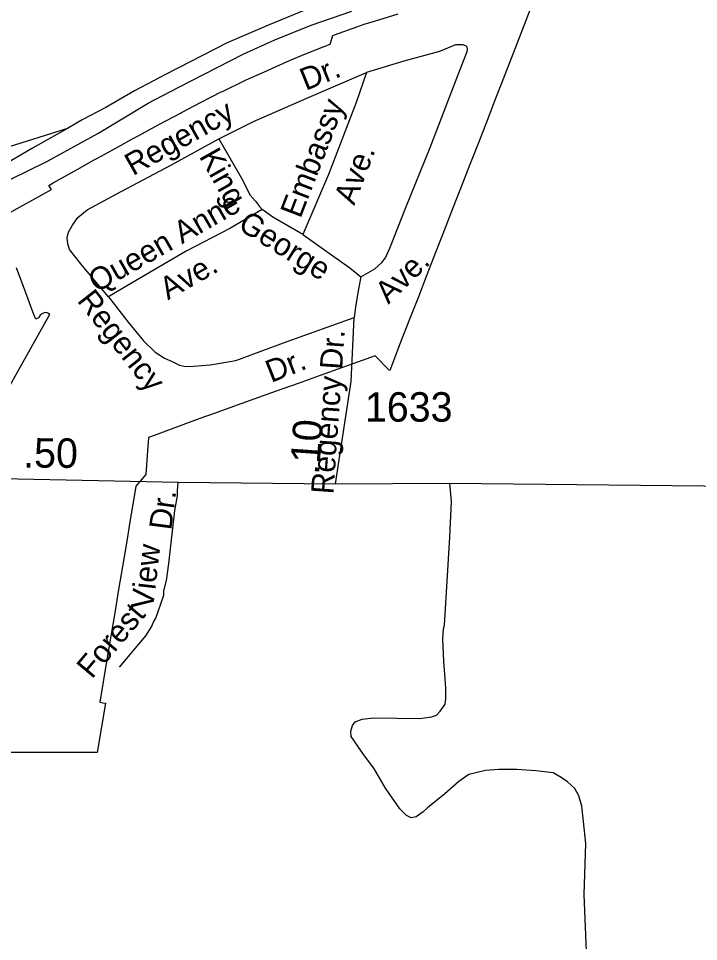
# Model space of a CAD drawing. Extents: x 2220236 to 2384410, y 720751 to 894131.
# Drawn here: x 2315343 to 2318228, y 807997 to 811914 of the extents above; entities that cross this region are included whole.
import ezdxf

# ---------------------------------------------------------------- set-up
doc = ezdxf.new("R2010")
doc.units = 0
doc.layers.add('Default', color=7, linetype='Continuous')

msp = doc.modelspace()

# ---------------------------------------------------------------- linework, layer by layer
at = {"layer": 'Default'}
for p, q in [((2316753.8, 810373.6), (2316767.3, 810645.1)), ((2316687.7, 809938.7), (2316753.8, 810373.6))]:
    msp.add_line(p, q, dxfattribs=at)
for points in [[(2317553.8, 812056), (2317450, 811787.5), (2317403.2, 811667.3), (2317366.8, 811573.8), (2317330.8, 811480.9), (2317294, 811386.7), (2317258, 811294.1), (2317221.2, 811199.5), (2317184.8, 811105.7), (2317149, 811014.1), (2317112.5, 810920.2), (2317076, 810826.6), (2317039.5, 810733), (2317003.2, 810640.2), (2316967.2, 810547.5), (2316917.8, 810420.3), (2316916.2, 810421.8), (2316856.5, 810482.4), (2316781.2, 810455.6), (2316717.8, 810432.8), (2316623.2, 810398.9), (2316530, 810365.5), (2316436.2, 810331.9), (2316341.5, 810297.9), (2316173.5, 810237.7), (2316111.8, 810215.6), (2315933.8, 810149.7), (2315895, 810135.4), (2315894.8, 810133.8), (2315890, 810079), (2315882.5, 809978.2), (2315841, 809928.6), (2315839.5, 809919.6), (2315817.2, 809785.8), (2315800.5, 809687.1), (2315784, 809588.6), (2315767.5, 809490), (2315751, 809391.4), (2315734.2, 809292.8), (2315717.8, 809194.2), (2315687.2, 809011.9), (2315701.2, 809009.6), (2315711.8, 809007.8), (2315676.2, 808798.9), (2315141.5, 808798.9)], [(2317553.8, 812056), (2317450, 811787.5), (2317403.2, 811667.3), (2317366.8, 811573.8), (2317330.8, 811480.9), (2317294, 811386.7), (2317258, 811294.1), (2317221.2, 811199.5), (2317184.8, 811105.7), (2317149, 811014.1), (2317112.5, 810920.2), (2317076, 810826.6), (2317039.5, 810733), (2317003.2, 810640.2), (2316967.2, 810547.5), (2316917.8, 810420.3), (2316916.2, 810421.8), (2316856.5, 810482.4), (2316781.2, 810455.6), (2316717.8, 810432.8), (2316623.2, 810398.9), (2316530, 810365.5), (2316436.2, 810331.9), (2316341.5, 810297.9), (2316173.5, 810237.7), (2316111.8, 810215.6), (2315933.8, 810149.7), (2315895, 810135.4), (2315894.8, 810133.8), (2315890, 810079), (2315882.5, 809978.2), (2315841, 809928.6), (2315839.5, 809919.6), (2315817.2, 809785.8), (2315800.5, 809687.1), (2315784, 809588.6), (2315767.5, 809490), (2315751, 809391.4), (2315734.2, 809292.8), (2315717.8, 809194.2), (2315687.2, 809011.9), (2315701.2, 809009.6), (2315711.8, 809007.8), (2315676.2, 808798.9), (2315141.5, 808798.9)], [(2315308.1, 811230), (2315463.3, 811307.6), (2315678.7, 811425.8), (2315893.2, 811555), (2316019.6, 811620.7), (2316298.6, 811764.4), (2316431, 811823), (2316584.7, 811885.8), (2316756.5, 811944.4)], [(2316558.4, 811948.5), (2316405.8, 811886.8), (2316228.8, 811809.9), (2315966, 811676.4), (2315835.6, 811606.6), (2315713.3, 811536.8), (2315613.2, 811483.2), (2315550.2, 811447.3)], [(2315229.2, 811047.7), (2315349.8, 811114.3), (2315482.5, 811187.5), (2315470.8, 811205.4), (2315490, 811216.1), (2315592.2, 811273.6), (2315664.5, 811314.2), (2315678, 811321.6), (2315765.2, 811369.6), (2315825.8, 811402.9), (2315853.8, 811417.9), (2315941.2, 811465), (2316029.5, 811512.6), (2316033.8, 811514.9), (2316118.5, 811558.8), (2316203, 811602.5), (2316207.8, 811604.7), (2316306.2, 811652), (2316309.2, 811653.4), (2316399.2, 811693.6), (2316422.8, 811704.1), (2316493, 811734.9), (2316543.5, 811757), (2316582.2, 811772), (2316665.2, 811804.2), (2316676.5, 811842.1), (2316684, 811844.8), (2316778.2, 811878.2), (2316809.5, 811889.3), (2316872, 811908.5), (2316953.2, 811933.6)], [(2315229.2, 811047.7), (2315349.8, 811114.3), (2315482.5, 811187.5), (2315470.8, 811205.4), (2315490, 811216.1), (2315592.2, 811273.6), (2315664.5, 811314.2), (2315678, 811321.6), (2315765.2, 811369.6), (2315825.8, 811402.9), (2315853.8, 811417.9), (2315941.2, 811465), (2316029.5, 811512.6), (2316033.8, 811514.9), (2316118.5, 811558.8), (2316203, 811602.5), (2316207.8, 811604.7), (2316306.2, 811652), (2316309.2, 811653.4), (2316399.2, 811693.6), (2316422.8, 811704.1), (2316493, 811734.9), (2316543.5, 811757), (2316582.2, 811772), (2316665.2, 811804.2), (2316676.5, 811842.1), (2316684, 811844.8), (2316778.2, 811878.2), (2316809.5, 811889.3), (2316872, 811908.5), (2316953.2, 811933.6)], [(2316795.1, 810818.1), (2316854.7, 810851.9), (2316884.6, 810877.7), (2316900.4, 810897.6), (2316918.3, 810939.4), (2316985.9, 811112.3), (2317089.2, 811366.8), (2317214.4, 811690.9), (2317246.2, 811774.4), (2317248.2, 811784.3), (2317246.2, 811792.3), (2317240.2, 811798.3), (2317228.3, 811802.2), (2317196.5, 811802.2), (2317128.9, 811774.4), (2316977.9, 811732.6), (2316819, 811684.9)], [(2316193.1, 811402.6), (2316340.1, 811476.2), (2316566.6, 811575.6), (2316819, 811684.9)], [(2316819, 811684.9), (2316775.3, 811557.7), (2316658, 811251.5), (2316549.5, 810996.7)], [(2315550.2, 811447.3), (2315402.6, 811363.4), (2315198.3, 811244.2), (2314996.9, 811150.8), (2314760.9, 811055.2), (2314603.5, 810999.8), (2314446.7, 810954.9)], [(2315550.2, 811447.3), (2315281.1, 811362.8), (2315080.5, 811317.1), (2314865.9, 811271.4), (2314661.2, 811229.6), (2314584.8, 811219.7)], [(2315724.2, 810732.6), (2315612.9, 810865.8), (2315559.3, 810933.4), (2315551.4, 810957.3), (2315549.4, 810983.1), (2315555.3, 811007), (2315571.2, 811036.8), (2315595.1, 811068.6), (2315634.8, 811102.4), (2315777.9, 811179.9), (2315992.4, 811293.3), (2316193.1, 811402.6)], [(2316193.1, 811402.6), (2316288.5, 811235.6), (2316326.2, 811164), (2316348.1, 811138.2), (2316366, 811116.3), (2316377.1, 811103.4)], [(2316377.1, 811103.4), (2316240.2, 811023.3), (2316054.3, 810927), (2315805.7, 810780.3), (2315724.2, 810732.6)], [(2316549.5, 810996.7), (2316421.6, 811070.6), (2316377.1, 811103.4)], [(2316549.5, 810996.7), (2316748.3, 810855), (2316778.9, 810832.1), (2316795.1, 810818.1)], [(2315282.5, 810311.8), (2315473.5, 810652.8), (2315476.2, 810657.9), (2315469.8, 810662.2), (2315461.5, 810666), (2315451.5, 810664.8), (2315442.8, 810660.1), (2315435.2, 810655.1), (2315427.2, 810644.2), (2315422.5, 810641), (2315416.2, 810637.9), (2315410.2, 810651.2), (2315399.8, 810680.1), (2315374.5, 810749.2), (2315334.5, 810855.9)], [(2315282.5, 810311.8), (2315473.5, 810652.8), (2315476.2, 810657.9), (2315469.8, 810662.2), (2315461.5, 810666), (2315451.5, 810664.8), (2315442.8, 810660.1), (2315435.2, 810655.1), (2315427.2, 810644.2), (2315422.5, 810641), (2315416.2, 810637.9), (2315410.2, 810651.2), (2315399.8, 810680.1), (2315374.5, 810749.2), (2315334.5, 810855.9)], [(2316795.1, 810818.1), (2316785.2, 810766.4), (2316773.3, 810688.9), (2316767.3, 810645.1)], [(2315724.2, 810732.6), (2315807.7, 810625.3), (2315873.2, 810545.7), (2315922.9, 810498), (2315962.6, 810472.2), (2315994.4, 810458.2), (2316026.2, 810442.3), (2316052, 810436.4), (2316085.8, 810438.4), (2316155.4, 810444.3), (2316264.6, 810462.2), (2316483.2, 810543.7), (2316767.3, 810645.1)], [(2314930.8, 809968.1), (2316020.8, 809946.1), (2316687.7, 809938.7)], [(2315771.2, 809161), (2315883.6, 809294.2), (2315907.2, 809332.4), (2315915, 809352.5), (2315924.8, 809368.5), (2315959.8, 809467), (2315959.6, 809485), (2315971, 809529.1), (2315980.3, 809601.1), (2316006, 809825.4), (2316017.5, 809888.2), (2316016.9, 809909.5), (2316020.8, 809946.1)], [(2316687.7, 809938.7), (2317173.7, 809942), (2318521.4, 809927.4), (2318889.5, 809928.4), (2319880.8, 809919.2)], [(2317753, 807954.8), (2317743.1, 808196.3), (2317749.7, 808413), (2317739.8, 808505.6), (2317733.2, 808571.7), (2317719.9, 808614.7), (2317703.4, 808646.1), (2317672, 808674.3), (2317645.6, 808692.5), (2317610.8, 808712.3), (2317538.1, 808720.6), (2317457.1, 808727.2), (2317381.1, 808727.2), (2317324.9, 808722.2), (2317253.8, 808705.7), (2317210.9, 808675.9), (2317151.4, 808623), (2317078.6, 808563.5), (2317060.5, 808546.9), (2317030.7, 808525.4), (2317009.2, 808522.1), (2316989.4, 808532), (2316961.3, 808560.1), (2316900.1, 808647.8), (2316850.5, 808732.2), (2316810.9, 808785.1), (2316754.7, 808866.1), (2316753, 808889.3), (2316759.6, 808914.1), (2316771.2, 808929), (2316801, 808940.5), (2316850.5, 808945.5), (2317045.6, 808943.8), (2317095.2, 808950.5), (2317116.6, 808957.1), (2317131.5, 808973.6), (2317153, 809003.4), (2317156.3, 809028.2), (2317156.3, 809071.2), (2317151.4, 809130.7), (2317148.1, 809185.3), (2317146.4, 809218.4), (2317143.2, 809279.9), (2317146.8, 809323.8), (2317150.5, 809339.8), (2317173.7, 809712.1), (2317180.3, 809864.2), (2317173.7, 809942)]]:
    msp.add_lwpolyline(points, dxfattribs=at)

# ---------------------------------------------------------------- texts
for s, height, rotation, p in [('Dr.', 95, 22.1161, (2316561.5, 811606.4)), ('Regency', 95, 29.3951, (2315828.5, 811244.4)), ('Embassy', 95, 68.9061, (2316539.1, 811062)), ('King', 95, 299.5023, (2316107, 811329)), ('Ave.', 95, 68.9061, (2316767.1, 811118)), ('Queen Anne', 95, 29.7229, (2315674.1, 810748.5)), ('George', 95, 327.9834, (2316269.2, 811022.6)), ('Ave.', 95, 29.7229, (2315976.7, 810717.4)), ('Ave.', 95, 44.1454, (2316912.1, 810698.8)), ('Regency', 95, 308.155, (2315588.3, 810715.6)), ('Dr.', 95, 86.1035, (2316715.9, 810421.8)), ('Dr.', 95, 21.6254, (2316414.8, 810367.1)), ('Regency', 95, 85.9428, (2316678.6, 809893)), ('.10', 125, 85.9428, (2316618.1, 809976.4)), ('.50', 125, 359.4761, (2315361.9, 810008.5)), ('Dr.', 95, 82.6393, (2315990.7, 809739.8)), ('View', 95, 83.464, (2315913.6, 809403.4)), ('Forest', 95, 49.8417, (2315654.1, 809107.6))]:
    msp.add_text(s, height=height, rotation=rotation, dxfattribs=at).set_placement(p)
msp.add_text('1633', height=125, dxfattribs=at).set_placement((2316812.6, 810202.9))

doc.saveas('drawing.dxf')
